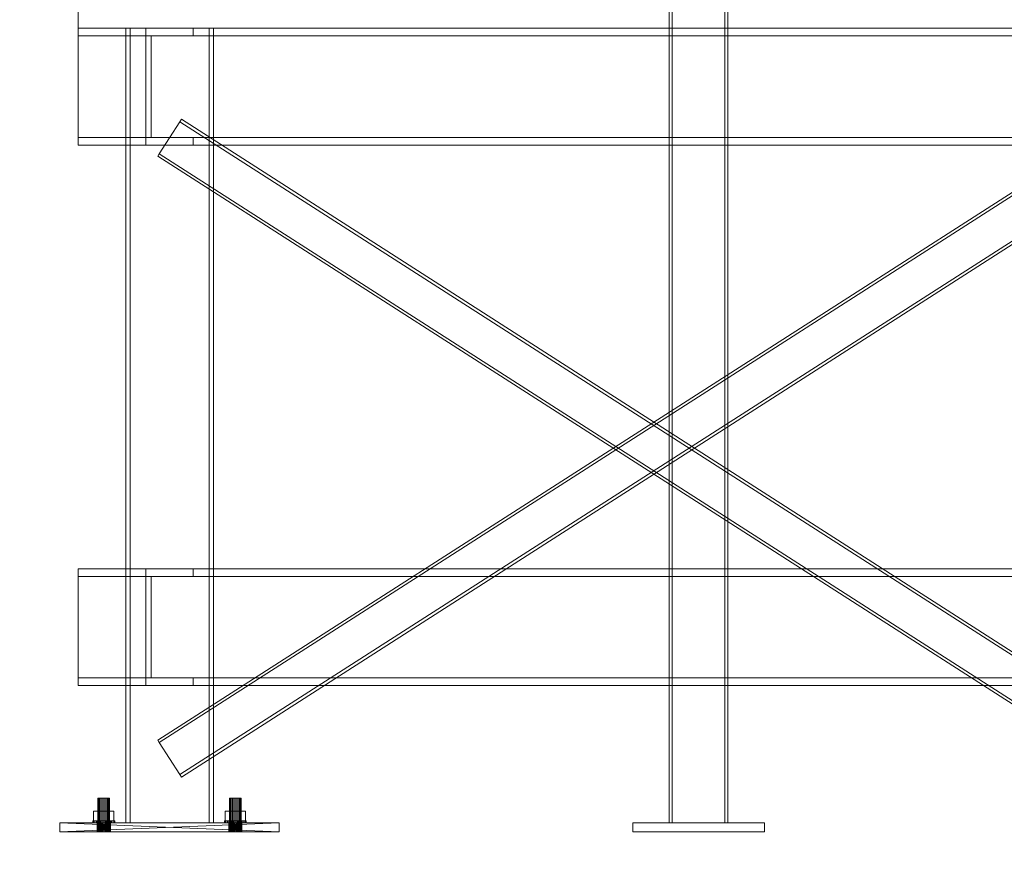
# Model space of a CAD drawing. Header units: millimetres. Extents: x -4395 to 65662, y -65530 to 6847.
# Tile 593 of 656: x 8278 to 9626, y -60 to 1112. Entities that reach past the tile are written whole.
import ezdxf

# ---------------------------------------------------------------- set-up
doc = ezdxf.new("R2010")
doc.units = ezdxf.units.MM
for name, color, linetype, lineweight in [('COTAS_P', 1, 'Continuous', 0), ('lateral_C01', 7, 'Continuous', 0), ('lateral_mezcladora', 7, 'Continuous', 0)]:
    doc.layers.add(name, color=color, linetype=linetype, lineweight=lineweight)
doc.dimstyles.new('R19_100', dxfattribs={"dimtxt": 250, "dimasz": 150, "dimexe": 150, "dimexo": 80, "dimgap": 100, "dimtad": 1, "dimtih": 1, "dimtoh": 1, "dimdsep": 46, "dimcen": 0.09, "dimadec": 0, "dimazin": 0, "dimtfac": 1, "dimtdec": 4, "dimtofl": 0, "dimtmove": 0, "dimatfit": 3, "dimfxl": 1, "dimtolj": 1, "dimtzin": 0, "dimarcsym": 0})

# ---------------------------------------------------------------- blocks, each defined once
blk = doc.blocks.new('DIM_R33_1')
at = {"layer": 'COTAS_P'}
for p, q in [((796, 1103.4), (9904.9, 3783.4)), ((9904.9, 3783.4), (9748.3, 3784.2)), ((9904.9, 3783.4), (9773.7, 3697.9)), ((10158.9, 2920), (9904.9, 3783.4)), ((796, 1103.4), (927.2, 1188.9)), ((1050, 240), (796, 1103.4)), ((796, 1103.4), (952.6, 1102.6))]:
    blk.add_line(p, q, dxfattribs=at)
blk.add_text('9495 P', height=250, rotation=16.3948, dxfattribs=at).set_placement((5322.2, 2539.3))
blk = doc.blocks.new('DIM_R33_30')
at = {"layer": 'COTAS_P'}
for p, q in [((112.7, 0), (112.7, -2500)), ((65298.1, 0), (65298.1, -2500)), ((112.7, -2500), (262.7, -2455)), ((65298.1, -2500), (65148.1, -2455)), ((112.7, -2500), (65298.1, -2500)), ((112.7, -2500), (262.7, -2545)), ((65298.1, -2500), (65148.1, -2545))]:
    blk.add_line(p, q, dxfattribs=at)
blk.add_text('65185.39 P', height=250, dxfattribs=at).set_placement((32705.4, -2400))

msp = doc.modelspace()

# ---------------------------------------------------------------- linework, layer by layer
at = {"layer": 'lateral_C01'}
for p, q in [((9167.243, 2183.394), (9167.243, 12)), ((9171.243, 12), (9171.243, 2183.394)), ((9243.243, 2183.394), (9243.243, 12)), ((9247.243, 12), (9247.243, 2183.394)), ((9117.243, 12), (9297.243, 12)), ((9117.243, 12), (9117.243, 0)), ((9117.243, 0), (9297.243, 0)), ((9167.243, 12), (9247.243, 12)), ((9167.243, 12), (9171.243, 12)), ((9243.243, 12), (9171.243, 12)), ((9243.243, 12), (9247.243, 12)), ((9297.243, 0), (9297.243, 12))]:
    msp.add_line(p, q, dxfattribs=at)
at = {"layer": 'lateral_mezcladora'}
for p, q in [((8358.381, 1180), (8358.381, 1100)), ((8358.381, 1100), (9808.381, 1100)), ((8358.381, 1100), (8358.381, 1089.5)), ((8423.381, 1100), (8543.381, 1100)), ((8423.381, 1100), (8423.381, 12)), ((8423.381, 1100), (8429.381, 1100)), ((8429.381, 12), (8429.381, 1100)), ((8450.881, 1100), (8515.881, 1100)), ((8450.881, 1089.5), (8450.881, 1100)), ((8515.881, 1089.5), (8515.881, 1100)), ((8537.381, 1100), (8543.381, 1100)), ((8537.381, 1100), (8537.381, 12)), ((8543.381, 12), (8543.381, 1100)), ((8358.381, 1089.5), (9808.381, 1089.5)), ((8358.381, 1089.5), (8358.381, 950.5)), ((8450.881, 1089.5), (8515.881, 1089.5)), ((8450.881, 1089.5), (8458.381, 1089.5)), ((8450.881, 950.5), (8450.881, 1089.5)), ((8458.381, 950.5), (8458.381, 1089.5)), ((8467.183, 125.251), (9792.183, 975.251)), ((8469.343, 121.884), (9794.343, 971.884)), ((8469.343, 928.116), (8497.42, 971.884)), ((8497.42, 971.884), (8499.58, 975.251)), ((8497.42, 971.884), (9822.42, 121.884)), ((8499.58, 975.251), (9824.58, 125.251)), ((8358.381, 950.5), (9808.381, 950.5)), ((8358.381, 950.5), (8358.381, 940)), ((8450.881, 950.5), (8515.881, 950.5)), ((8450.881, 940), (8450.881, 950.5)), ((8450.881, 950.5), (8458.381, 950.5)), ((8515.881, 940), (8515.881, 950.5)), ((8358.381, 940), (9808.381, 940)), ((8450.881, 940), (8515.881, 940)), ((8467.183, 924.749), (8469.343, 928.116)), ((8467.183, 924.749), (9792.183, 74.749)), ((8469.343, 928.116), (9794.343, 78.116)), ((8497.42, 78.116), (9822.42, 928.116)), ((8499.58, 74.749), (9824.58, 924.749)), ((8358.381, 360), (9808.381, 360)), ((8358.381, 360), (8358.381, 349.5)), ((8450.881, 360), (8515.881, 360)), ((8450.881, 349.5), (8450.881, 360)), ((8515.881, 349.5), (8515.881, 360)), ((8358.381, 349.5), (9808.381, 349.5)), ((8358.381, 349.5), (8358.381, 210.5)), ((8450.881, 349.5), (8515.881, 349.5)), ((8450.881, 349.5), (8458.381, 349.5)), ((8450.881, 210.5), (8450.881, 349.5)), ((8458.381, 210.5), (8458.381, 349.5)), ((8358.381, 210.5), (9808.381, 210.5)), ((8358.381, 210.5), (8358.381, 200)), ((8450.881, 210.5), (8515.881, 210.5)), ((8450.881, 200), (8450.881, 210.5)), ((8450.881, 210.5), (8458.381, 210.5)), ((8515.881, 200), (8515.881, 210.5)), ((8358.381, 200), (9808.381, 200)), ((8450.881, 200), (8515.881, 200)), ((8467.183, 125.251), (8469.343, 121.884)), ((8469.343, 121.884), (8497.42, 78.116)), ((8497.42, 78.116), (8499.58, 74.749)), ((8385.654, 46), (8385.381, 46)), ((8385.381, 0), (8385.381, 46)), ((8386.453, 46), (8385.654, 46)), ((8385.654, 0), (8385.654, 46)), ((8387.725, 46), (8386.453, 46)), ((8386.453, 0), (8386.453, 46)), ((8389.381, 46), (8387.725, 46)), ((8387.725, 0), (8387.725, 46)), ((8391.311, 46), (8389.381, 46)), ((8389.381, 0), (8389.381, 46)), ((8393.381, 46), (8391.311, 46)), ((8391.311, 0), (8391.311, 46)), ((8395.452, 46), (8393.381, 46)), ((8393.381, 0), (8393.381, 46)), ((8397.381, 46), (8395.452, 46)), ((8395.452, 0), (8395.452, 46)), ((8399.038, 46), (8397.381, 46)), ((8397.381, 0), (8397.381, 46)), ((8400.31, 46), (8399.038, 46)), ((8399.038, 0), (8399.038, 46)), ((8401.109, 46), (8400.31, 46)), ((8400.31, 0), (8400.31, 46)), ((8401.381, 46), (8401.109, 46)), ((8401.109, 0), (8401.109, 46)), ((8401.381, 46), (8401.381, 0)), ((8565.654, 46), (8565.381, 46)), ((8565.381, 0), (8565.381, 46)), ((8566.453, 46), (8565.654, 46)), ((8565.654, 0), (8565.654, 46)), ((8567.725, 46), (8566.453, 46)), ((8566.453, 0), (8566.453, 46)), ((8569.381, 46), (8567.725, 46)), ((8567.725, 0), (8567.725, 46)), ((8571.311, 46), (8569.381, 46)), ((8569.381, 0), (8569.381, 46)), ((8573.381, 46), (8571.311, 46)), ((8571.311, 0), (8571.311, 46)), ((8575.452, 46), (8573.381, 46)), ((8573.381, 0), (8573.381, 46)), ((8577.381, 46), (8575.452, 46)), ((8575.452, 0), (8575.452, 46)), ((8579.038, 46), (8577.381, 46)), ((8577.381, 0), (8577.381, 46)), ((8580.31, 46), (8579.038, 46)), ((8579.038, 0), (8579.038, 46)), ((8581.109, 46), (8580.31, 46)), ((8580.31, 0), (8580.31, 46)), ((8581.381, 46), (8581.109, 46)), ((8581.109, 0), (8581.109, 46)), ((8581.381, 46), (8581.381, 0)), ((8379.531, 15), (8379.531, 28)), ((8379.531, 28), (8386.456, 28)), ((8379.531, 28), (8385.381, 28)), ((8389.381, 28), (8385.381, 28)), ((8385.381, 28), (8385.381, 15)), ((8386.456, 15), (8386.456, 28)), ((8386.456, 28), (8400.306, 28)), ((8386.456, 28), (8389.381, 28)), ((8397.381, 28), (8389.381, 28)), ((8389.381, 28), (8389.381, 15)), ((8401.381, 28), (8397.381, 28)), ((8397.381, 28), (8397.381, 15)), ((8400.306, 28), (8397.381, 28)), ((8400.306, 15), (8400.306, 28)), ((8400.306, 28), (8407.231, 28)), ((8401.381, 15), (8401.381, 28)), ((8401.381, 28), (8407.231, 28)), ((8407.231, 28), (8407.231, 15)), ((8559.531, 15), (8559.531, 28)), ((8559.531, 28), (8566.456, 28)), ((8559.531, 28), (8565.381, 28)), ((8569.381, 28), (8565.381, 28)), ((8565.381, 28), (8565.381, 15)), ((8566.456, 15), (8566.456, 28)), ((8566.456, 28), (8580.306, 28)), ((8566.456, 28), (8569.381, 28)), ((8577.381, 28), (8569.381, 28)), ((8569.381, 28), (8569.381, 15)), ((8581.381, 28), (8577.381, 28)), ((8577.381, 28), (8577.381, 15)), ((8580.306, 28), (8577.381, 28)), ((8580.306, 15), (8580.306, 28)), ((8580.306, 28), (8587.231, 28)), ((8581.381, 15), (8581.381, 28)), ((8581.381, 28), (8587.231, 28)), ((8587.231, 28), (8587.231, 15)), ((8378.381, 12), (8378.381, 15)), ((8378.381, 15), (8378.893, 15)), ((8378.381, 15), (8384.381, 15)), ((8378.893, 12), (8378.893, 15)), ((8378.893, 15), (8380.391, 15)), ((8378.893, 15), (8384.688, 15)), ((8386.456, 15), (8379.531, 15)), ((8385.381, 15), (8379.531, 15)), ((8380.391, 12), (8380.391, 15)), ((8380.391, 15), (8382.775, 15)), ((8380.391, 15), (8385.587, 15)), ((8382.775, 12), (8382.775, 15)), ((8382.775, 15), (8385.881, 15)), ((8382.775, 15), (8387.018, 15)), ((8384.688, 15), (8384.381, 15)), ((8384.381, 15), (8384.381, 12)), ((8385.587, 15), (8384.688, 15)), ((8384.688, 15), (8384.688, 12)), ((8385.381, 15), (8389.381, 15)), ((8387.018, 15), (8385.587, 15)), ((8385.587, 15), (8385.587, 12)), ((8385.881, 12), (8385.881, 15)), ((8385.881, 15), (8389.499, 15)), ((8385.881, 15), (8388.881, 15)), ((8400.306, 15), (8386.456, 15)), ((8389.381, 15), (8386.456, 15)), ((8388.881, 15), (8387.018, 15)), ((8387.018, 15), (8387.018, 12)), ((8391.052, 15), (8388.881, 15)), ((8388.881, 15), (8388.881, 12)), ((8389.381, 15), (8397.381, 15)), ((8389.499, 12), (8389.499, 15)), ((8389.499, 15), (8393.381, 15)), ((8389.499, 15), (8391.052, 15)), ((8393.381, 15), (8391.052, 15)), ((8391.052, 15), (8391.052, 12)), ((8393.381, 12), (8393.381, 15)), ((8393.381, 15), (8397.264, 15)), ((8395.711, 15), (8393.381, 15)), ((8397.881, 15), (8395.711, 15)), ((8395.711, 15), (8395.711, 12)), ((8397.264, 15), (8395.711, 15)), ((8397.264, 12), (8397.264, 15)), ((8397.264, 15), (8400.881, 15)), ((8397.381, 15), (8401.381, 15)), ((8397.381, 15), (8400.306, 15)), ((8399.745, 15), (8397.881, 15)), ((8397.881, 15), (8397.881, 12)), ((8400.881, 15), (8397.881, 15)), ((8401.176, 15), (8399.745, 15)), ((8399.745, 15), (8399.745, 12)), ((8403.988, 15), (8399.745, 15)), ((8407.231, 15), (8400.306, 15)), ((8400.881, 12), (8400.881, 15)), ((8400.881, 15), (8403.988, 15)), ((8402.075, 15), (8401.176, 15)), ((8401.176, 15), (8401.176, 12)), ((8406.372, 15), (8401.176, 15)), ((8407.231, 15), (8401.381, 15)), ((8402.381, 15), (8402.075, 15)), ((8402.075, 15), (8402.075, 12)), ((8407.87, 15), (8402.075, 15)), ((8402.381, 12), (8402.381, 15)), ((8402.381, 15), (8408.381, 15)), ((8403.988, 12), (8403.988, 15)), ((8403.988, 15), (8406.372, 15)), ((8406.372, 12), (8406.372, 15)), ((8406.372, 15), (8407.87, 15)), ((8407.87, 12), (8407.87, 15)), ((8407.87, 15), (8408.381, 15)), ((8408.381, 15), (8408.381, 12)), ((8558.381, 12), (8558.381, 15)), ((8558.381, 15), (8558.893, 15)), ((8558.381, 15), (8564.381, 15)), ((8558.893, 12), (8558.893, 15)), ((8558.893, 15), (8560.391, 15)), ((8558.893, 15), (8564.688, 15)), ((8566.456, 15), (8559.531, 15)), ((8565.381, 15), (8559.531, 15)), ((8560.391, 12), (8560.391, 15)), ((8560.391, 15), (8562.775, 15)), ((8560.391, 15), (8565.587, 15)), ((8562.775, 12), (8562.775, 15)), ((8562.775, 15), (8565.881, 15)), ((8562.775, 15), (8567.018, 15)), ((8564.688, 15), (8564.381, 15)), ((8564.381, 15), (8564.381, 12)), ((8565.587, 15), (8564.688, 15)), ((8564.688, 15), (8564.688, 12)), ((8565.381, 15), (8569.381, 15)), ((8567.018, 15), (8565.587, 15)), ((8565.587, 15), (8565.587, 12)), ((8565.881, 12), (8565.881, 15)), ((8565.881, 15), (8569.499, 15)), ((8565.881, 15), (8568.881, 15)), ((8580.306, 15), (8566.456, 15)), ((8569.381, 15), (8566.456, 15)), ((8568.881, 15), (8567.018, 15)), ((8567.018, 15), (8567.018, 12)), ((8571.052, 15), (8568.881, 15)), ((8568.881, 15), (8568.881, 12)), ((8569.381, 15), (8577.381, 15)), ((8569.499, 12), (8569.499, 15)), ((8569.499, 15), (8573.381, 15)), ((8569.499, 15), (8571.052, 15)), ((8573.381, 15), (8571.052, 15)), ((8571.052, 15), (8571.052, 12)), ((8573.381, 12), (8573.381, 15)), ((8573.381, 15), (8577.264, 15)), ((8575.711, 15), (8573.381, 15)), ((8577.881, 15), (8575.711, 15)), ((8575.711, 15), (8575.711, 12)), ((8577.264, 15), (8575.711, 15)), ((8577.264, 12), (8577.264, 15)), ((8577.264, 15), (8580.881, 15)), ((8577.381, 15), (8581.381, 15)), ((8577.381, 15), (8580.306, 15)), ((8579.745, 15), (8577.881, 15)), ((8577.881, 15), (8577.881, 12)), ((8580.881, 15), (8577.881, 15)), ((8581.176, 15), (8579.745, 15)), ((8579.745, 15), (8579.745, 12)), ((8583.988, 15), (8579.745, 15)), ((8587.231, 15), (8580.306, 15)), ((8580.881, 12), (8580.881, 15)), ((8580.881, 15), (8583.988, 15)), ((8582.075, 15), (8581.176, 15)), ((8581.176, 15), (8581.176, 12)), ((8586.372, 15), (8581.176, 15)), ((8587.231, 15), (8581.381, 15)), ((8582.381, 15), (8582.075, 15)), ((8582.075, 15), (8582.075, 12)), ((8587.87, 15), (8582.075, 15)), ((8582.381, 12), (8582.381, 15)), ((8582.381, 15), (8588.381, 15)), ((8583.988, 12), (8583.988, 15)), ((8583.988, 15), (8586.372, 15)), ((8586.372, 12), (8586.372, 15)), ((8586.372, 15), (8587.87, 15)), ((8587.87, 12), (8587.87, 15)), ((8587.87, 15), (8588.381, 15)), ((8588.381, 15), (8588.381, 12)), ((8384.381, 12), (8333.381, 12)), ((8333.381, 12), (8384.554, 12)), ((8333.381, 12), (8385.067, 12)), ((8333.381, 12), (8385.898, 12)), ((8333.381, 12), (8387.018, 12)), ((8333.381, 12), (8388.381, 12)), ((8333.381, 12), (8389.937, 12)), ((8333.381, 12), (8391.626, 12)), ((8333.381, 12), (8393.381, 12)), ((8333.381, 12), (8395.137, 12)), ((8633.381, 12), (8333.381, 12)), ((8333.381, 12), (8396.826, 12)), ((8333.381, 12), (8398.382, 12)), ((8333.381, 12), (8399.745, 12)), ((8633.381, 0), (8333.381, 12)), ((8333.381, 12), (8333.381, 0)), ((8333.381, 0), (8633.381, 12)), ((8333.381, 0), (8384.381, 0)), ((8384.554, 0), (8333.381, 0)), ((8385.067, 0), (8333.381, 0)), ((8385.898, 0), (8333.381, 0)), ((8387.018, 0), (8333.381, 0)), ((8388.381, 0), (8333.381, 0)), ((8389.937, 0), (8333.381, 0)), ((8391.626, 0), (8333.381, 0)), ((8393.381, 0), (8333.381, 0)), ((8395.137, 0), (8333.381, 0)), ((8333.381, 0), (8633.381, 0)), ((8396.826, 0), (8333.381, 0)), ((8398.382, 0), (8333.381, 0)), ((8399.745, 0), (8333.381, 0)), ((8378.893, 12), (8378.381, 12)), ((8384.381, 12), (8378.381, 12)), ((8380.391, 12), (8378.893, 12)), ((8384.688, 12), (8378.893, 12)), ((8382.775, 12), (8380.391, 12)), ((8385.587, 12), (8380.391, 12)), ((8385.881, 12), (8382.775, 12)), ((8387.018, 12), (8382.775, 12)), ((8384.554, 12), (8384.381, 12)), ((8384.381, 0), (8384.554, 12)), ((8384.381, 0), (8384.381, 12)), ((8384.554, 0), (8384.381, 12)), ((8384.381, 12), (8384.688, 12)), ((8384.381, 0), (8384.554, 0)), ((8385.067, 12), (8384.554, 12)), ((8384.554, 0), (8385.067, 12)), ((8384.554, 0), (8384.554, 12)), ((8385.067, 0), (8384.554, 12)), ((8384.554, 0), (8385.067, 0)), ((8384.688, 12), (8385.587, 12)), ((8385.898, 12), (8385.067, 12)), ((8385.067, 0), (8385.898, 12)), ((8385.067, 0), (8385.067, 12)), ((8385.898, 0), (8385.067, 12)), ((8385.067, 0), (8385.898, 0)), ((8385.654, 0), (8385.381, 0)), ((8385.587, 12), (8387.018, 12)), ((8386.453, 0), (8385.654, 0)), ((8389.499, 12), (8385.881, 12)), ((8388.881, 12), (8385.881, 12)), ((8387.018, 12), (8385.898, 12)), ((8385.898, 12), (8399.745, 12)), ((8385.898, 0), (8387.018, 12)), ((8385.898, 0), (8385.898, 12)), ((8387.018, 0), (8385.898, 12)), ((8385.898, 0), (8387.018, 0)), ((8399.745, 0), (8385.898, 0)), ((8387.725, 0), (8386.453, 0)), ((8388.381, 12), (8387.018, 12)), ((8387.018, 12), (8399.745, 12)), ((8387.018, 12), (8573.381, 12)), ((8387.018, 12), (8575.137, 12)), ((8387.018, 12), (8576.826, 12)), ((8387.018, 12), (8578.382, 12)), ((8387.018, 12), (8579.745, 12)), ((8387.018, 0), (8388.381, 12)), ((8387.018, 0), (8387.018, 12)), ((8388.381, 0), (8387.018, 12)), ((8387.018, 12), (8388.881, 12)), ((8387.018, 0), (8388.381, 0)), ((8399.745, 0), (8387.018, 0)), ((8573.381, 0), (8387.018, 0)), ((8575.137, 0), (8387.018, 0)), ((8576.826, 0), (8387.018, 0)), ((8578.382, 0), (8387.018, 0)), ((8579.745, 0), (8387.018, 0)), ((8389.381, 0), (8387.725, 0)), ((8389.937, 12), (8388.381, 12)), ((8388.381, 12), (8579.745, 12)), ((8388.381, 0), (8389.937, 12)), ((8388.381, 0), (8388.381, 12)), ((8389.937, 0), (8388.381, 12)), ((8388.381, 0), (8389.937, 0)), ((8579.745, 0), (8388.381, 0)), ((8388.881, 12), (8391.052, 12)), ((8391.311, 0), (8389.381, 0)), ((8393.381, 12), (8389.499, 12)), ((8391.052, 12), (8389.499, 12)), ((8391.626, 12), (8389.937, 12)), ((8389.937, 12), (8579.745, 12)), ((8389.937, 0), (8391.626, 12)), ((8389.937, 0), (8389.937, 12)), ((8391.626, 0), (8389.937, 12)), ((8389.937, 0), (8391.626, 0)), ((8579.745, 0), (8389.937, 0)), ((8391.052, 12), (8393.381, 12)), ((8393.381, 0), (8391.311, 0)), ((8393.381, 12), (8391.626, 12)), ((8391.626, 12), (8633.381, 12)), ((8391.626, 12), (8579.745, 12)), ((8391.626, 0), (8393.381, 12)), ((8391.626, 0), (8391.626, 12)), ((8393.381, 0), (8391.626, 12)), ((8391.626, 0), (8393.381, 0)), ((8633.381, 0), (8391.626, 0)), ((8579.745, 0), (8391.626, 0)), ((8393.381, 12), (8395.137, 12)), ((8564.381, 12), (8393.381, 12)), ((8564.554, 12), (8393.381, 12)), ((8565.067, 12), (8393.381, 12)), ((8393.381, 12), (8633.381, 12)), ((8565.898, 12), (8393.381, 12)), ((8567.018, 12), (8393.381, 12)), ((8568.381, 12), (8393.381, 12)), ((8569.937, 12), (8393.381, 12)), ((8571.626, 12), (8393.381, 12)), ((8573.381, 12), (8393.381, 12)), ((8393.381, 12), (8579.745, 12)), ((8393.381, 0), (8395.137, 12)), ((8393.381, 0), (8393.381, 12)), ((8395.137, 0), (8393.381, 12)), ((8397.264, 12), (8393.381, 12)), ((8393.381, 12), (8395.711, 12)), ((8395.137, 0), (8393.381, 0)), ((8393.381, 0), (8564.381, 0)), ((8393.381, 0), (8564.554, 0)), ((8393.381, 0), (8565.067, 0)), ((8633.381, 0), (8393.381, 0)), ((8393.381, 0), (8565.898, 0)), ((8393.381, 0), (8567.018, 0)), ((8393.381, 0), (8568.381, 0)), ((8393.381, 0), (8569.937, 0)), ((8393.381, 0), (8571.626, 0)), ((8393.381, 0), (8573.381, 0)), ((8579.745, 0), (8393.381, 0)), ((8395.452, 0), (8393.381, 0)), ((8395.137, 12), (8396.826, 12)), ((8564.381, 12), (8395.137, 12)), ((8564.554, 12), (8395.137, 12)), ((8395.137, 0), (8396.826, 12)), ((8395.137, 0), (8395.137, 12)), ((8396.826, 0), (8395.137, 12)), ((8396.826, 0), (8395.137, 0)), ((8395.137, 0), (8564.381, 0)), ((8395.137, 0), (8564.554, 0)), ((8397.381, 0), (8395.452, 0)), ((8395.711, 12), (8397.881, 12)), ((8395.711, 12), (8397.264, 12)), ((8396.826, 12), (8398.382, 12)), ((8564.381, 12), (8396.826, 12)), ((8564.554, 12), (8396.826, 12)), ((8396.826, 0), (8398.382, 12)), ((8396.826, 0), (8396.826, 12)), ((8398.382, 0), (8396.826, 12)), ((8398.382, 0), (8396.826, 0)), ((8396.826, 0), (8564.381, 0)), ((8396.826, 0), (8564.554, 0)), ((8400.881, 12), (8397.264, 12)), ((8399.038, 0), (8397.381, 0)), ((8397.881, 12), (8399.745, 12)), ((8397.881, 12), (8400.881, 12)), ((8398.382, 12), (8399.745, 12)), ((8564.381, 12), (8398.382, 12)), ((8564.554, 12), (8398.382, 12)), ((8633.381, 12), (8398.382, 12)), ((8398.382, 12), (8573.381, 12)), ((8398.382, 0), (8399.745, 12)), ((8398.382, 0), (8398.382, 12)), ((8399.745, 0), (8398.382, 12)), ((8399.745, 0), (8398.382, 0)), ((8398.382, 0), (8564.381, 0)), ((8398.382, 0), (8564.554, 0)), ((8398.382, 0), (8633.381, 0)), ((8573.381, 0), (8398.382, 0)), ((8400.31, 0), (8399.038, 0)), ((8399.745, 12), (8400.865, 12)), ((8564.381, 12), (8399.745, 12)), ((8564.554, 12), (8399.745, 12)), ((8399.745, 12), (8573.381, 12)), ((8399.745, 0), (8400.865, 12)), ((8399.745, 0), (8399.745, 12)), ((8400.865, 0), (8399.745, 12)), ((8399.745, 12), (8401.176, 12)), ((8399.745, 12), (8403.988, 12)), ((8400.865, 0), (8399.745, 0)), ((8399.745, 0), (8564.381, 0)), ((8399.745, 0), (8564.554, 0)), ((8573.381, 0), (8399.745, 0)), ((8401.109, 0), (8400.31, 0)), ((8400.865, 12), (8401.696, 12)), ((8564.381, 12), (8400.865, 12)), ((8564.554, 12), (8400.865, 12)), ((8400.865, 12), (8573.381, 12)), ((8400.865, 0), (8401.696, 12)), ((8400.865, 0), (8400.865, 12)), ((8401.696, 0), (8400.865, 12)), ((8401.696, 0), (8400.865, 0)), ((8400.865, 0), (8564.381, 0)), ((8400.865, 0), (8564.554, 0)), ((8573.381, 0), (8400.865, 0)), ((8403.988, 12), (8400.881, 12)), ((8401.109, 0), (8401.381, 0)), ((8401.176, 12), (8402.075, 12)), ((8401.176, 12), (8406.372, 12)), ((8401.696, 12), (8402.209, 12)), ((8564.381, 12), (8401.696, 12)), ((8564.554, 12), (8401.696, 12)), ((8401.696, 12), (8573.381, 12)), ((8401.696, 0), (8402.209, 12)), ((8401.696, 0), (8401.696, 12)), ((8402.209, 0), (8401.696, 12)), ((8402.209, 0), (8401.696, 0)), ((8401.696, 0), (8564.381, 0)), ((8401.696, 0), (8564.554, 0)), ((8573.381, 0), (8401.696, 0)), ((8402.075, 12), (8402.381, 12)), ((8402.075, 12), (8407.87, 12)), ((8402.209, 12), (8402.381, 12)), ((8564.381, 12), (8402.209, 12)), ((8564.554, 12), (8402.209, 12)), ((8402.209, 12), (8573.381, 12)), ((8402.209, 0), (8402.381, 12)), ((8402.209, 0), (8402.209, 12)), ((8402.381, 0), (8402.209, 12)), ((8402.381, 0), (8402.209, 0)), ((8402.209, 0), (8564.381, 0)), ((8402.209, 0), (8564.554, 0)), ((8573.381, 0), (8402.209, 0)), ((8402.381, 12), (8564.381, 12)), ((8564.554, 12), (8402.381, 12)), ((8402.381, 12), (8565.067, 12)), ((8402.381, 12), (8565.898, 12)), ((8402.381, 12), (8567.018, 12)), ((8402.381, 12), (8568.381, 12)), ((8402.381, 12), (8569.937, 12)), ((8402.381, 12), (8571.626, 12)), ((8402.381, 12), (8573.381, 12)), ((8402.381, 12), (8402.381, 0)), ((8408.381, 12), (8402.381, 12)), ((8564.381, 0), (8402.381, 0)), ((8402.381, 0), (8564.554, 0)), ((8565.067, 0), (8402.381, 0)), ((8565.898, 0), (8402.381, 0)), ((8567.018, 0), (8402.381, 0)), ((8568.381, 0), (8402.381, 0)), ((8569.937, 0), (8402.381, 0)), ((8571.626, 0), (8402.381, 0)), ((8573.381, 0), (8402.381, 0)), ((8406.372, 12), (8403.988, 12)), ((8407.87, 12), (8406.372, 12)), ((8408.381, 12), (8407.87, 12)), ((8423.381, 12), (8543.381, 12)), ((8423.381, 12), (8429.381, 12)), ((8537.381, 12), (8543.381, 12)), ((8558.893, 12), (8558.381, 12)), ((8564.381, 12), (8558.381, 12)), ((8560.391, 12), (8558.893, 12)), ((8564.688, 12), (8558.893, 12)), ((8562.775, 12), (8560.391, 12)), ((8565.587, 12), (8560.391, 12)), ((8565.881, 12), (8562.775, 12)), ((8567.018, 12), (8562.775, 12)), ((8564.381, 12), (8564.554, 12)), ((8564.381, 0), (8564.554, 12)), ((8564.381, 0), (8564.381, 12)), ((8564.554, 0), (8564.381, 12)), ((8564.381, 12), (8564.688, 12)), ((8564.554, 0), (8564.381, 0)), ((8565.067, 12), (8564.554, 12)), ((8564.554, 0), (8565.067, 12)), ((8564.554, 0), (8564.554, 12)), ((8565.067, 0), (8564.554, 12)), ((8564.554, 0), (8565.067, 0)), ((8564.688, 12), (8565.587, 12)), ((8565.898, 12), (8565.067, 12)), ((8565.067, 0), (8565.898, 12)), ((8565.067, 0), (8565.067, 12)), ((8565.898, 0), (8565.067, 12)), ((8565.067, 0), (8565.898, 0)), ((8565.654, 0), (8565.381, 0)), ((8565.587, 12), (8567.018, 12)), ((8566.453, 0), (8565.654, 0)), ((8569.499, 12), (8565.881, 12)), ((8568.881, 12), (8565.881, 12)), ((8567.018, 12), (8565.898, 12)), ((8565.898, 0), (8567.018, 12)), ((8565.898, 0), (8565.898, 12)), ((8567.018, 0), (8565.898, 12)), ((8565.898, 0), (8567.018, 0)), ((8567.725, 0), (8566.453, 0)), ((8568.381, 12), (8567.018, 12)), ((8567.018, 0), (8568.381, 12)), ((8567.018, 0), (8567.018, 12)), ((8568.381, 0), (8567.018, 12)), ((8567.018, 12), (8568.881, 12)), ((8567.018, 0), (8568.381, 0)), ((8569.381, 0), (8567.725, 0)), ((8569.937, 12), (8568.381, 12)), ((8568.381, 12), (8633.381, 12)), ((8568.381, 0), (8569.937, 12)), ((8568.381, 0), (8568.381, 12)), ((8569.937, 0), (8568.381, 12)), ((8568.381, 0), (8569.937, 0)), ((8633.381, 0), (8568.381, 0)), ((8568.881, 12), (8571.052, 12)), ((8571.311, 0), (8569.381, 0)), ((8573.381, 12), (8569.499, 12)), ((8571.052, 12), (8569.499, 12)), ((8571.626, 12), (8569.937, 12)), ((8569.937, 12), (8633.381, 12)), ((8569.937, 0), (8571.626, 12)), ((8569.937, 0), (8569.937, 12)), ((8571.626, 0), (8569.937, 12)), ((8569.937, 0), (8571.626, 0)), ((8633.381, 0), (8569.937, 0)), ((8571.052, 12), (8573.381, 12)), ((8573.381, 0), (8571.311, 0)), ((8573.381, 12), (8571.626, 12)), ((8571.626, 12), (8633.381, 12)), ((8571.626, 0), (8573.381, 12)), ((8571.626, 0), (8571.626, 12)), ((8573.381, 0), (8571.626, 12)), ((8571.626, 0), (8573.381, 0)), ((8633.381, 0), (8571.626, 0)), ((8633.381, 12), (8573.381, 12)), ((8575.137, 12), (8573.381, 12)), ((8573.381, 12), (8579.745, 12)), ((8573.381, 12), (8580.865, 12)), ((8573.381, 12), (8581.696, 12)), ((8573.381, 12), (8582.209, 12)), ((8573.381, 12), (8582.381, 12)), ((8573.381, 0), (8575.137, 12)), ((8573.381, 0), (8573.381, 12)), ((8575.137, 0), (8573.381, 12)), ((8577.264, 12), (8573.381, 12)), ((8573.381, 12), (8575.711, 12)), ((8573.381, 0), (8633.381, 0)), ((8573.381, 0), (8575.137, 0)), ((8579.745, 0), (8573.381, 0)), ((8580.865, 0), (8573.381, 0)), ((8581.696, 0), (8573.381, 0)), ((8582.209, 0), (8573.381, 0)), ((8582.381, 0), (8573.381, 0)), ((8575.452, 0), (8573.381, 0)), ((8633.381, 12), (8575.137, 12)), ((8576.826, 12), (8575.137, 12)), ((8575.137, 12), (8582.381, 12)), ((8575.137, 0), (8576.826, 12)), ((8575.137, 0), (8575.137, 12)), ((8576.826, 0), (8575.137, 12)), ((8575.137, 0), (8633.381, 0)), ((8575.137, 0), (8576.826, 0)), ((8582.381, 0), (8575.137, 0)), ((8577.381, 0), (8575.452, 0)), ((8575.711, 12), (8577.881, 12)), ((8575.711, 12), (8577.264, 12)), ((8633.381, 12), (8576.826, 12)), ((8578.382, 12), (8576.826, 12)), ((8582.381, 12), (8576.826, 12)), ((8576.826, 0), (8578.382, 12)), ((8576.826, 0), (8576.826, 12)), ((8578.382, 0), (8576.826, 12)), ((8576.826, 0), (8633.381, 0)), ((8576.826, 0), (8578.382, 0)), ((8576.826, 0), (8582.381, 0)), ((8580.881, 12), (8577.264, 12)), ((8579.038, 0), (8577.381, 0)), ((8577.881, 12), (8579.745, 12)), ((8577.881, 12), (8580.881, 12)), ((8633.381, 12), (8578.382, 12)), ((8579.745, 12), (8578.382, 12)), ((8582.381, 12), (8578.382, 12)), ((8578.382, 0), (8579.745, 12)), ((8578.382, 0), (8578.382, 12)), ((8579.745, 0), (8578.382, 12)), ((8578.382, 0), (8633.381, 0)), ((8578.382, 0), (8579.745, 0)), ((8578.382, 0), (8582.381, 0)), ((8580.31, 0), (8579.038, 0)), ((8633.381, 12), (8579.745, 12)), ((8580.865, 12), (8579.745, 12)), ((8582.381, 12), (8579.745, 12)), ((8579.745, 0), (8580.865, 12)), ((8579.745, 0), (8579.745, 12)), ((8580.865, 0), (8579.745, 12)), ((8579.745, 12), (8581.176, 12)), ((8579.745, 12), (8583.988, 12)), ((8579.745, 0), (8633.381, 0)), ((8579.745, 0), (8580.865, 0)), ((8579.745, 0), (8582.381, 0)), ((8581.109, 0), (8580.31, 0)), ((8633.381, 12), (8580.865, 12)), ((8581.696, 12), (8580.865, 12)), ((8582.381, 12), (8580.865, 12)), ((8580.865, 0), (8581.696, 12)), ((8580.865, 0), (8580.865, 12)), ((8581.696, 0), (8580.865, 12)), ((8580.865, 0), (8633.381, 0)), ((8580.865, 0), (8581.696, 0)), ((8580.865, 0), (8582.381, 0)), ((8583.988, 12), (8580.881, 12)), ((8581.109, 0), (8581.381, 0)), ((8581.176, 12), (8582.075, 12)), ((8581.176, 12), (8586.372, 12)), ((8633.381, 12), (8581.696, 12)), ((8582.209, 12), (8581.696, 12)), ((8581.696, 0), (8582.209, 12)), ((8581.696, 0), (8581.696, 12)), ((8582.209, 0), (8581.696, 12)), ((8581.696, 0), (8633.381, 0)), ((8581.696, 0), (8582.209, 0)), ((8582.075, 12), (8582.381, 12)), ((8582.075, 12), (8587.87, 12)), ((8633.381, 12), (8582.209, 12)), ((8582.381, 12), (8582.209, 12)), ((8582.209, 0), (8582.381, 12)), ((8582.209, 0), (8582.209, 12)), ((8582.381, 0), (8582.209, 12)), ((8582.209, 0), (8633.381, 0)), ((8582.209, 0), (8582.381, 0)), ((8633.381, 12), (8582.381, 12)), ((8582.381, 12), (8582.381, 0)), ((8588.381, 12), (8582.381, 12)), ((8582.381, 0), (8633.381, 0)), ((8586.372, 12), (8583.988, 12)), ((8587.87, 12), (8586.372, 12)), ((8588.381, 12), (8587.87, 12)), ((8633.381, 0), (8633.381, 12))]:
    msp.add_line(p, q, dxfattribs=at)

# ---------------------------------------------------------------- dimensions: what is measured, and where the dimension line sits
at = {"layer": 'COTAS_P'}
for p1, p2, distance, picture, middle in [((1050, 240), (10158.931, 2920), 900, 'DIM_R33_1', (5350.437, 2443.406)), ((112.7, 0), (65298.0949, 0), -2500, 'DIM_R33_30', (32705.3975, -2500))]:
    dim = msp.add_aligned_dim(p1=p1, p2=p2, distance=distance, text='<> P', dimstyle='R19_100', dxfattribs=at)
    dim.commit()
    dim.dimension.update_dxf_attribs({"geometry": picture, "text_midpoint": middle})

doc.saveas('drawing.dxf')
